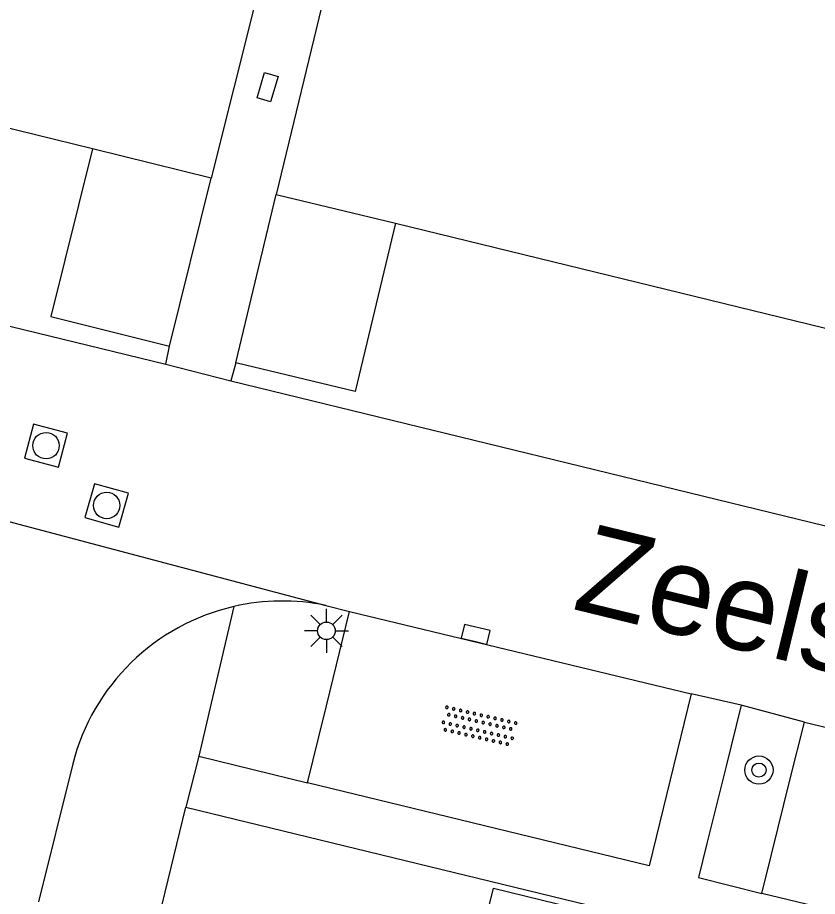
# Model space of a CAD drawing. Extents: x 125000 to 129004, y 397500 to 399008.
# Drawn here: x 126930.45 to 126953.11, y 398142.51 to 398167.42 of the extents above; entities that cross this region are included whole.
import ezdxf

# ---------------------------------------------------------------- set-up
doc = ezdxf.new("R2010")
doc.units = 0
for name, color, linetype in [('gg-afsc-hekwerk', 7, 'Continuous'), ('gg-anno-openbare ruimte label', 7, 'Continuous'), ('gg-bbg-bijgebouw', 7, 'Continuous'), ('gg-bbg-hoofdgebouw', 7, 'Continuous'), ('gg-knt-verharding', 7, 'Continuous'), ('gt-grn-weggrens', 7, 'Continuous'), ('gt-symb-boom', 7, 'Continuous'), ('gt-symb-kolk', 7, 'Continuous'), ('gt-symb-kolk center center', 7, 'Continuous'), ('gt-symb-lichtmast', 7, 'Continuous'), ('gt-symb-overige verharding', 7, 'Continuous'), ('gt-symb-rioolschacht', 7, 'Continuous')]:
    doc.layers.add(name, color=color, linetype=linetype)

# ---------------------------------------------------------------- blocks, each defined once
blk = doc.blocks.new('gt0-KOLKCC')
at = {"layer": 'gt-symb-kolk center center'}
blk.add_lwpolyline([(-0.375, 0.2), (0.375, 0.2), (0.375, -0.2), (-0.375, -0.2)], close=True, dxfattribs=at)
blk = doc.blocks.new('gt0-KOLK')
at = {"layer": 'gt-symb-kolk'}
blk.add_lwpolyline([(0, 0), (0.375, 0), (0.375, 0.4), (-0.375, 0.4), (-0.375, 0), (0, 0)], dxfattribs=at)
blk = doc.blocks.new('gt0-LMAST')
at = {"layer": 'gt-symb-lichtmast'}
for p, q in [((-0.005, 0.246), (-0.005, 0.621)), ((-0.182, 0.173), (-0.447, 0.438)), ((0.172, 0.173), (0.437, 0.438)), ((-0.255, -0.004), (-0.63, -0.004)), ((-0.182, -0.181), (-0.447, -0.446)), ((0.437, -0.446), (0.172, -0.181)), ((0.245, -0.004), (0.62, -0.004)), ((-0.005, -0.254), (-0.005, -0.629))]:
    blk.add_line(p, q, dxfattribs=at)
blk.add_circle((-0.005, -0.004), 0.25, dxfattribs=at)
blk = doc.blocks.new('gt0-RS')
at = {"layer": 'gt-symb-rioolschacht'}
blk.add_lwpolyline([(-0.5, -0.5), (0.5, -0.5), (0.5, 0.5), (-0.5, 0.5)], close=True, dxfattribs=at)
blk.add_circle((0, 0), 0.375, dxfattribs=at)
blk = doc.blocks.new('gt0-BOOM')
at = {"layer": 'gt-symb-boom'}
for radius in [0.4, 0.2]:
    blk.add_circle((0, 0), radius, dxfattribs=at)
blk = doc.blocks.new('gt0-OVH')
at = {"layer": 'gt-symb-overige verharding'}
for points in [[(-0.972, 0.298), (-0.967, 0.308), (-0.965, 0.319), (-0.966, 0.33), (-0.971, 0.34), (-0.978, 0.348), (-0.988, 0.353), (-0.999, 0.355), (-1.01, 0.354), (-1.02, 0.349), (-1.028, 0.342), (-1.033, 0.332), (-1.035, 0.321), (-1.034, 0.31), (-1.029, 0.3), (-1.022, 0.292), (-1.012, 0.287), (-1.001, 0.285), (-0.99, 0.286), (-0.98, 0.291)], [(-0.772, 0.298), (-0.767, 0.308), (-0.765, 0.319), (-0.766, 0.33), (-0.771, 0.34), (-0.778, 0.348), (-0.788, 0.353), (-0.799, 0.355), (-0.81, 0.354), (-0.82, 0.349), (-0.828, 0.342), (-0.833, 0.332), (-0.835, 0.321), (-0.834, 0.31), (-0.829, 0.3), (-0.822, 0.292), (-0.812, 0.287), (-0.801, 0.285), (-0.79, 0.286), (-0.78, 0.291)], [(-0.572, 0.298), (-0.567, 0.308), (-0.565, 0.319), (-0.566, 0.33), (-0.571, 0.34), (-0.578, 0.348), (-0.588, 0.353), (-0.599, 0.355), (-0.61, 0.354), (-0.62, 0.349), (-0.628, 0.342), (-0.633, 0.332), (-0.635, 0.321), (-0.634, 0.31), (-0.629, 0.3), (-0.622, 0.292), (-0.612, 0.287), (-0.601, 0.285), (-0.59, 0.286), (-0.58, 0.291)], [(-0.372, 0.298), (-0.367, 0.308), (-0.365, 0.319), (-0.366, 0.33), (-0.371, 0.34), (-0.378, 0.348), (-0.388, 0.353), (-0.399, 0.355), (-0.41, 0.354), (-0.42, 0.349), (-0.428, 0.342), (-0.433, 0.332), (-0.435, 0.321), (-0.434, 0.31), (-0.429, 0.3), (-0.422, 0.292), (-0.412, 0.287), (-0.401, 0.285), (-0.39, 0.286), (-0.38, 0.291)], [(-0.172, 0.298), (-0.167, 0.308), (-0.165, 0.319), (-0.166, 0.33), (-0.171, 0.34), (-0.178, 0.348), (-0.188, 0.353), (-0.199, 0.355), (-0.21, 0.354), (-0.22, 0.349), (-0.228, 0.342), (-0.233, 0.332), (-0.235, 0.321), (-0.234, 0.31), (-0.229, 0.3), (-0.222, 0.292), (-0.212, 0.287), (-0.201, 0.285), (-0.19, 0.286), (-0.18, 0.291)], [(0.028, 0.298), (0.033, 0.308), (0.035, 0.319), (0.034, 0.33), (0.029, 0.34), (0.022, 0.348), (0.012, 0.353), (0.001, 0.355), (-0.01, 0.354), (-0.02, 0.349), (-0.028, 0.342), (-0.033, 0.332), (-0.035, 0.321), (-0.034, 0.31), (-0.029, 0.3), (-0.022, 0.292), (-0.012, 0.287), (-0.001, 0.285), (0.01, 0.286), (0.02, 0.291)], [(0.228, 0.298), (0.233, 0.308), (0.235, 0.319), (0.234, 0.33), (0.229, 0.34), (0.222, 0.348), (0.212, 0.353), (0.201, 0.355), (0.19, 0.354), (0.18, 0.349), (0.172, 0.342), (0.167, 0.332), (0.165, 0.321), (0.166, 0.31), (0.171, 0.3), (0.178, 0.292), (0.188, 0.287), (0.199, 0.285), (0.21, 0.286), (0.22, 0.291)], [(0.428, 0.298), (0.433, 0.308), (0.435, 0.319), (0.434, 0.33), (0.429, 0.34), (0.422, 0.348), (0.412, 0.353), (0.401, 0.355), (0.39, 0.354), (0.38, 0.349), (0.372, 0.342), (0.367, 0.332), (0.365, 0.321), (0.366, 0.31), (0.371, 0.3), (0.378, 0.292), (0.388, 0.287), (0.399, 0.285), (0.41, 0.286), (0.42, 0.291)], [(0.628, 0.298), (0.633, 0.308), (0.635, 0.319), (0.634, 0.33), (0.629, 0.34), (0.622, 0.348), (0.612, 0.353), (0.601, 0.355), (0.59, 0.354), (0.58, 0.349), (0.572, 0.342), (0.567, 0.332), (0.565, 0.321), (0.566, 0.31), (0.571, 0.3), (0.578, 0.292), (0.588, 0.287), (0.599, 0.285), (0.61, 0.286), (0.62, 0.291)], [(0.828, 0.298), (0.833, 0.308), (0.835, 0.319), (0.834, 0.33), (0.829, 0.34), (0.822, 0.348), (0.812, 0.353), (0.801, 0.355), (0.79, 0.354), (0.78, 0.349), (0.772, 0.342), (0.767, 0.332), (0.765, 0.321), (0.766, 0.31), (0.771, 0.3), (0.778, 0.292), (0.788, 0.287), (0.799, 0.285), (0.81, 0.286), (0.82, 0.291)], [(1.028, 0.298), (1.033, 0.308), (1.035, 0.319), (1.034, 0.33), (1.029, 0.34), (1.022, 0.348), (1.012, 0.353), (1.001, 0.355), (0.99, 0.354), (0.98, 0.349), (0.972, 0.342), (0.967, 0.332), (0.965, 0.321), (0.966, 0.31), (0.971, 0.3), (0.978, 0.292), (0.988, 0.287), (0.999, 0.285), (1.01, 0.286), (1.02, 0.291)], [(-0.872, 0.106), (-0.867, 0.116), (-0.865, 0.126), (-0.866, 0.137), (-0.871, 0.147), (-0.878, 0.156), (-0.888, 0.161), (-0.899, 0.163), (-0.91, 0.162), (-0.92, 0.157), (-0.928, 0.15), (-0.933, 0.14), (-0.935, 0.129), (-0.934, 0.118), (-0.929, 0.108), (-0.922, 0.1), (-0.912, 0.095), (-0.901, 0.092), (-0.89, 0.094), (-0.88, 0.098)], [(-0.672, 0.106), (-0.667, 0.116), (-0.665, 0.126), (-0.666, 0.137), (-0.671, 0.147), (-0.678, 0.156), (-0.688, 0.161), (-0.699, 0.163), (-0.71, 0.162), (-0.72, 0.157), (-0.728, 0.15), (-0.733, 0.14), (-0.735, 0.129), (-0.734, 0.118), (-0.729, 0.108), (-0.722, 0.1), (-0.712, 0.095), (-0.701, 0.092), (-0.69, 0.094), (-0.68, 0.098)], [(-0.472, 0.106), (-0.467, 0.116), (-0.465, 0.126), (-0.466, 0.137), (-0.471, 0.147), (-0.478, 0.156), (-0.488, 0.161), (-0.499, 0.163), (-0.51, 0.162), (-0.52, 0.157), (-0.528, 0.15), (-0.533, 0.14), (-0.535, 0.129), (-0.534, 0.118), (-0.529, 0.108), (-0.522, 0.1), (-0.512, 0.095), (-0.501, 0.092), (-0.49, 0.094), (-0.48, 0.098)], [(-0.272, 0.106), (-0.267, 0.116), (-0.265, 0.126), (-0.266, 0.137), (-0.271, 0.147), (-0.278, 0.156), (-0.288, 0.161), (-0.299, 0.163), (-0.31, 0.162), (-0.32, 0.157), (-0.328, 0.15), (-0.333, 0.14), (-0.335, 0.129), (-0.334, 0.118), (-0.329, 0.108), (-0.322, 0.1), (-0.312, 0.095), (-0.301, 0.092), (-0.29, 0.094), (-0.28, 0.098)], [(-0.072, 0.106), (-0.067, 0.116), (-0.065, 0.126), (-0.066, 0.137), (-0.071, 0.147), (-0.078, 0.156), (-0.088, 0.161), (-0.099, 0.163), (-0.11, 0.162), (-0.12, 0.157), (-0.128, 0.15), (-0.133, 0.14), (-0.135, 0.129), (-0.134, 0.118), (-0.129, 0.108), (-0.122, 0.1), (-0.112, 0.095), (-0.101, 0.092), (-0.09, 0.094), (-0.08, 0.098)], [(0.128, 0.106), (0.133, 0.116), (0.135, 0.126), (0.134, 0.137), (0.129, 0.147), (0.122, 0.156), (0.112, 0.161), (0.101, 0.163), (0.09, 0.162), (0.08, 0.157), (0.072, 0.15), (0.067, 0.14), (0.065, 0.129), (0.066, 0.118), (0.071, 0.108), (0.078, 0.1), (0.088, 0.095), (0.099, 0.092), (0.11, 0.094), (0.12, 0.098)], [(0.328, 0.106), (0.333, 0.116), (0.335, 0.126), (0.334, 0.137), (0.329, 0.147), (0.322, 0.156), (0.312, 0.161), (0.301, 0.163), (0.29, 0.162), (0.28, 0.157), (0.272, 0.15), (0.267, 0.14), (0.265, 0.129), (0.266, 0.118), (0.271, 0.108), (0.278, 0.1), (0.288, 0.095), (0.299, 0.092), (0.31, 0.094), (0.32, 0.098)], [(0.528, 0.106), (0.533, 0.116), (0.535, 0.126), (0.534, 0.137), (0.529, 0.147), (0.522, 0.156), (0.512, 0.161), (0.501, 0.163), (0.49, 0.162), (0.48, 0.157), (0.472, 0.15), (0.467, 0.14), (0.465, 0.129), (0.466, 0.118), (0.471, 0.108), (0.478, 0.1), (0.488, 0.095), (0.499, 0.092), (0.51, 0.094), (0.52, 0.098)], [(0.728, 0.106), (0.733, 0.116), (0.735, 0.126), (0.734, 0.137), (0.729, 0.147), (0.722, 0.156), (0.712, 0.161), (0.701, 0.163), (0.69, 0.162), (0.68, 0.157), (0.672, 0.15), (0.667, 0.14), (0.665, 0.129), (0.666, 0.118), (0.671, 0.108), (0.678, 0.1), (0.688, 0.095), (0.699, 0.092), (0.71, 0.094), (0.72, 0.098)], [(0.928, 0.106), (0.933, 0.116), (0.935, 0.126), (0.934, 0.137), (0.929, 0.147), (0.922, 0.156), (0.912, 0.161), (0.901, 0.163), (0.89, 0.162), (0.88, 0.157), (0.872, 0.15), (0.867, 0.14), (0.865, 0.129), (0.866, 0.118), (0.871, 0.108), (0.878, 0.1), (0.888, 0.095), (0.899, 0.092), (0.91, 0.094), (0.92, 0.098)], [(-0.972, -0.142), (-0.967, -0.132), (-0.965, -0.121), (-0.966, -0.11), (-0.971, -0.1), (-0.978, -0.092), (-0.988, -0.087), (-0.999, -0.085), (-1.01, -0.086), (-1.02, -0.091), (-1.028, -0.098), (-1.033, -0.108), (-1.035, -0.119), (-1.034, -0.13), (-1.029, -0.14), (-1.022, -0.148), (-1.012, -0.153), (-1.001, -0.155), (-0.99, -0.154), (-0.98, -0.149)], [(-0.772, -0.142), (-0.767, -0.132), (-0.765, -0.121), (-0.766, -0.11), (-0.771, -0.1), (-0.778, -0.092), (-0.788, -0.087), (-0.799, -0.085), (-0.81, -0.086), (-0.82, -0.091), (-0.828, -0.098), (-0.833, -0.108), (-0.835, -0.119), (-0.834, -0.13), (-0.829, -0.14), (-0.822, -0.148), (-0.812, -0.153), (-0.801, -0.155), (-0.79, -0.154), (-0.78, -0.149)], [(-0.572, -0.142), (-0.567, -0.132), (-0.565, -0.121), (-0.566, -0.11), (-0.571, -0.1), (-0.578, -0.092), (-0.588, -0.087), (-0.599, -0.085), (-0.61, -0.086), (-0.62, -0.091), (-0.628, -0.098), (-0.633, -0.108), (-0.635, -0.119), (-0.634, -0.13), (-0.629, -0.14), (-0.622, -0.148), (-0.612, -0.153), (-0.601, -0.155), (-0.59, -0.154), (-0.58, -0.149)], [(-0.372, -0.142), (-0.367, -0.132), (-0.365, -0.121), (-0.366, -0.11), (-0.371, -0.1), (-0.378, -0.092), (-0.388, -0.087), (-0.399, -0.085), (-0.41, -0.086), (-0.42, -0.091), (-0.428, -0.098), (-0.433, -0.108), (-0.435, -0.119), (-0.434, -0.13), (-0.429, -0.14), (-0.422, -0.148), (-0.412, -0.153), (-0.401, -0.155), (-0.39, -0.154), (-0.38, -0.149)], [(-0.172, -0.142), (-0.167, -0.132), (-0.165, -0.121), (-0.166, -0.11), (-0.171, -0.1), (-0.178, -0.092), (-0.188, -0.087), (-0.199, -0.085), (-0.21, -0.086), (-0.22, -0.091), (-0.228, -0.098), (-0.233, -0.108), (-0.235, -0.119), (-0.234, -0.13), (-0.229, -0.14), (-0.222, -0.148), (-0.212, -0.153), (-0.201, -0.155), (-0.19, -0.154), (-0.18, -0.149)], [(0.028, -0.142), (0.033, -0.132), (0.035, -0.121), (0.034, -0.11), (0.029, -0.1), (0.022, -0.092), (0.012, -0.087), (0.001, -0.085), (-0.01, -0.086), (-0.02, -0.091), (-0.028, -0.098), (-0.033, -0.108), (-0.035, -0.119), (-0.034, -0.13), (-0.029, -0.14), (-0.022, -0.148), (-0.012, -0.153), (-0.001, -0.155), (0.01, -0.154), (0.02, -0.149)], [(0.228, -0.142), (0.233, -0.132), (0.235, -0.121), (0.234, -0.11), (0.229, -0.1), (0.222, -0.092), (0.212, -0.087), (0.201, -0.085), (0.19, -0.086), (0.18, -0.091), (0.172, -0.098), (0.167, -0.108), (0.165, -0.119), (0.166, -0.13), (0.171, -0.14), (0.178, -0.148), (0.188, -0.153), (0.199, -0.155), (0.21, -0.154), (0.22, -0.149)], [(0.428, -0.142), (0.433, -0.132), (0.435, -0.121), (0.434, -0.11), (0.429, -0.1), (0.422, -0.092), (0.412, -0.087), (0.401, -0.085), (0.39, -0.086), (0.38, -0.091), (0.372, -0.098), (0.367, -0.108), (0.365, -0.119), (0.366, -0.13), (0.371, -0.14), (0.378, -0.148), (0.388, -0.153), (0.399, -0.155), (0.41, -0.154), (0.42, -0.149)], [(0.628, -0.142), (0.633, -0.132), (0.635, -0.121), (0.634, -0.11), (0.629, -0.1), (0.622, -0.092), (0.612, -0.087), (0.601, -0.085), (0.59, -0.086), (0.58, -0.091), (0.572, -0.098), (0.567, -0.108), (0.565, -0.119), (0.566, -0.13), (0.571, -0.14), (0.578, -0.148), (0.588, -0.153), (0.599, -0.155), (0.61, -0.154), (0.62, -0.149)], [(0.828, -0.142), (0.833, -0.132), (0.835, -0.121), (0.834, -0.11), (0.829, -0.1), (0.822, -0.092), (0.812, -0.087), (0.801, -0.085), (0.79, -0.086), (0.78, -0.091), (0.772, -0.098), (0.767, -0.108), (0.765, -0.119), (0.766, -0.13), (0.771, -0.14), (0.778, -0.148), (0.788, -0.153), (0.799, -0.155), (0.81, -0.154), (0.82, -0.149)], [(1.028, -0.142), (1.033, -0.132), (1.035, -0.121), (1.034, -0.11), (1.029, -0.1), (1.022, -0.092), (1.012, -0.087), (1.001, -0.085), (0.99, -0.086), (0.98, -0.091), (0.972, -0.098), (0.967, -0.108), (0.965, -0.119), (0.966, -0.13), (0.971, -0.14), (0.978, -0.148), (0.988, -0.153), (0.999, -0.155), (1.01, -0.154), (1.02, -0.149)], [(-0.872, -0.334), (-0.867, -0.324), (-0.865, -0.314), (-0.866, -0.303), (-0.871, -0.293), (-0.878, -0.284), (-0.888, -0.279), (-0.899, -0.277), (-0.91, -0.278), (-0.92, -0.283), (-0.928, -0.29), (-0.933, -0.3), (-0.935, -0.311), (-0.934, -0.322), (-0.929, -0.332), (-0.922, -0.34), (-0.912, -0.345), (-0.901, -0.348), (-0.89, -0.346), (-0.88, -0.342)], [(-0.672, -0.334), (-0.667, -0.324), (-0.665, -0.314), (-0.666, -0.303), (-0.671, -0.293), (-0.678, -0.284), (-0.688, -0.279), (-0.699, -0.277), (-0.71, -0.278), (-0.72, -0.283), (-0.728, -0.29), (-0.733, -0.3), (-0.735, -0.311), (-0.734, -0.322), (-0.729, -0.332), (-0.722, -0.34), (-0.712, -0.345), (-0.701, -0.348), (-0.69, -0.346), (-0.68, -0.342)], [(-0.472, -0.334), (-0.467, -0.324), (-0.465, -0.314), (-0.466, -0.303), (-0.471, -0.293), (-0.478, -0.284), (-0.488, -0.279), (-0.499, -0.277), (-0.51, -0.278), (-0.52, -0.283), (-0.528, -0.29), (-0.533, -0.3), (-0.535, -0.311), (-0.534, -0.322), (-0.529, -0.332), (-0.522, -0.34), (-0.512, -0.345), (-0.501, -0.348), (-0.49, -0.346), (-0.48, -0.342)], [(-0.272, -0.334), (-0.267, -0.324), (-0.265, -0.314), (-0.266, -0.303), (-0.271, -0.293), (-0.278, -0.284), (-0.288, -0.279), (-0.299, -0.277), (-0.31, -0.278), (-0.32, -0.283), (-0.328, -0.29), (-0.333, -0.3), (-0.335, -0.311), (-0.334, -0.322), (-0.329, -0.332), (-0.322, -0.34), (-0.312, -0.345), (-0.301, -0.348), (-0.29, -0.346), (-0.28, -0.342)], [(-0.072, -0.334), (-0.067, -0.324), (-0.065, -0.314), (-0.066, -0.303), (-0.071, -0.293), (-0.078, -0.284), (-0.088, -0.279), (-0.099, -0.277), (-0.11, -0.278), (-0.12, -0.283), (-0.128, -0.29), (-0.133, -0.3), (-0.135, -0.311), (-0.134, -0.322), (-0.129, -0.332), (-0.122, -0.34), (-0.112, -0.345), (-0.101, -0.348), (-0.09, -0.346), (-0.08, -0.342)], [(0.128, -0.334), (0.133, -0.324), (0.135, -0.314), (0.134, -0.303), (0.129, -0.293), (0.122, -0.284), (0.112, -0.279), (0.101, -0.277), (0.09, -0.278), (0.08, -0.283), (0.072, -0.29), (0.067, -0.3), (0.065, -0.311), (0.066, -0.322), (0.071, -0.332), (0.078, -0.34), (0.088, -0.345), (0.099, -0.348), (0.11, -0.346), (0.12, -0.342)], [(0.328, -0.334), (0.333, -0.324), (0.335, -0.314), (0.334, -0.303), (0.329, -0.293), (0.322, -0.284), (0.312, -0.279), (0.301, -0.277), (0.29, -0.278), (0.28, -0.283), (0.272, -0.29), (0.267, -0.3), (0.265, -0.311), (0.266, -0.322), (0.271, -0.332), (0.278, -0.34), (0.288, -0.345), (0.299, -0.348), (0.31, -0.346), (0.32, -0.342)], [(0.528, -0.334), (0.533, -0.324), (0.535, -0.314), (0.534, -0.303), (0.529, -0.293), (0.522, -0.284), (0.512, -0.279), (0.501, -0.277), (0.49, -0.278), (0.48, -0.283), (0.472, -0.29), (0.467, -0.3), (0.465, -0.311), (0.466, -0.322), (0.471, -0.332), (0.478, -0.34), (0.488, -0.345), (0.499, -0.348), (0.51, -0.346), (0.52, -0.342)], [(0.728, -0.334), (0.733, -0.324), (0.735, -0.314), (0.734, -0.303), (0.729, -0.293), (0.722, -0.284), (0.712, -0.279), (0.701, -0.277), (0.69, -0.278), (0.68, -0.283), (0.672, -0.29), (0.667, -0.3), (0.665, -0.311), (0.666, -0.322), (0.671, -0.332), (0.678, -0.34), (0.688, -0.345), (0.699, -0.348), (0.71, -0.346), (0.72, -0.342)], [(0.928, -0.334), (0.933, -0.324), (0.935, -0.314), (0.934, -0.303), (0.929, -0.293), (0.922, -0.284), (0.912, -0.279), (0.901, -0.277), (0.89, -0.278), (0.88, -0.283), (0.872, -0.29), (0.867, -0.3), (0.865, -0.311), (0.866, -0.322), (0.871, -0.332), (0.878, -0.34), (0.888, -0.345), (0.899, -0.348), (0.91, -0.346), (0.92, -0.342)]]:
    blk.add_lwpolyline(points, close=True, dxfattribs=at)

msp = doc.modelspace()

# ---------------------------------------------------------------- linework, layer by layer
at = {"layer": 'gg-afsc-hekwerk'}
for p, q in [((126938.451, 398172.909), (126935.933, 398162.864)), ((126940.206, 398172.478), (126937.773, 398162.4)), ((126932.568, 398163.701), (126918.838, 398167.047)), ((126941.153, 398161.59), (126955.029, 398158.203))]:
    msp.add_line(p, q, dxfattribs=at)
at = {"layer": 'gg-bbg-bijgebouw'}
for p, q in [((126935.933, 398162.864), (126932.568, 398163.701)), ((126934.751, 398158.109), (126935.933, 398162.864)), ((126936.63, 398157.636), (126937.773, 398162.4)), ((126937.773, 398162.4), (126941.153, 398161.59))]:
    msp.add_line(p, q, dxfattribs=at)
for points in [[(126932.568, 398163.701), (126931.386, 398158.946), (126934.751, 398158.109)], [(126941.153, 398161.59), (126940.01, 398156.825), (126936.63, 398157.636)]]:
    msp.add_lwpolyline(points, dxfattribs=at)
at = {"layer": 'gg-bbg-hoofdgebouw'}
msp.add_lwpolyline([(126942.994, 398138.933), (126943.928, 398142.749), (126951.613, 398140.868), (126950.67, 398136.974), (126949.248, 398137.318)], dxfattribs=at)
at = {"layer": 'gg-knt-verharding'}
for p, q in [((126903.742, 398165.101), (126934.645, 398157.597)), ((126934.645, 398157.597), (126934.751, 398158.109)), ((126936.63, 398157.636), (126936.489, 398157.126)), ((126934.645, 398157.597), (126936.489, 398157.126)), ((126936.489, 398157.126), (126977.555, 398147.095)), ((126936.571, 398150.727), (126936.084, 398148.635)), ((126939.18, 398150.759), (126939.847, 398150.583)), ((126939.195, 398147.911), (126939.847, 398150.583)), ((126939.847, 398150.583), (126949.53, 398148.256)), ((126936.084, 398148.635), (126935.934, 398147.991)), ((126950.949, 398147.93), (126949.53, 398148.256)), ((126935.934, 398147.991), (126935.583, 398146.485)), ((126938.982, 398147.038), (126939.195, 398147.911)), ((126950.949, 398147.93), (126950.521, 398146.198)), ((126952.738, 398147.451), (126950.949, 398147.93)), ((126952.338, 398145.839), (126952.738, 398147.451)), ((126952.738, 398147.451), (126959.747, 398145.768)), ((126938.664, 398145.734), (126938.982, 398147.038)), ((126935.583, 398146.485), (126938.664, 398145.734)), ((126932.009, 398146.268), (126931.04, 398142.356)), ((126950.521, 398146.198), (126949.979, 398144.007)), ((126951.808, 398143.7), (126952.338, 398145.839)), ((126918.75, 398077.612), (126935.212, 398145.039)), ((126935.212, 398145.039), (126951.645, 398141.051)), ((126951.534, 398142.594), (126951.808, 398143.7))]:
    msp.add_line(p, q, dxfattribs=at)
for points in [[(126949.53, 398148.256), (126948.338, 398143.382), (126938.664, 398145.734)], [(126959.747, 398145.768), (126958.556, 398140.904), (126951.534, 398142.594)], [(126949.979, 398144.007), (126949.741, 398143.046), (126951.534, 398142.594)]]:
    msp.add_lwpolyline(points, dxfattribs=at)
for centre, radius, start, end in [((126937.947, 398144.756), 6.128, 102.9775, 165.7142), ((126937.949, 398144.737), 6.147, 78.4485, 102.9569)]:
    msp.add_arc(centre, radius, start, end, dxfattribs=at)
at = {"layer": 'gt-grn-weggrens'}
for p, q in [((126928.115, 398153.682), (126939.18, 398150.759)), ((126935.583, 398146.485), (126935.212, 398145.039))]:
    msp.add_line(p, q, dxfattribs=at)

# ---------------------------------------------------------------- block references
at = {"layer": 'gt-symb-boom'}
msp.add_blockref('gt0-BOOM', (126951.451, 398146.092), dxfattribs=at)
at = {"layer": 'gt-symb-kolk', "rotation": -13.388385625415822}
msp.add_blockref('gt0-KOLK', (126943.378, 398149.742), dxfattribs=at)
at = {"layer": 'gt-symb-kolk center center', "rotation": 73.64780192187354}
msp.add_blockref('gt0-KOLKCC', (126937.529, 398165.446), dxfattribs=at)
at = {"layer": 'gt-symb-lichtmast'}
msp.add_blockref('gt0-LMAST', (126939.201, 398150.042), dxfattribs=at)
at = {"layer": 'gt-symb-overige verharding', "rotation": -12.938810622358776}
msp.add_blockref('gt0-OVH', (126943.512, 398147.335), dxfattribs=at)
at = {"layer": 'gt-symb-rioolschacht'}
for p, rotation in [((126931.251, 398155.286), 165.28847626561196), ((126932.97, 398153.591), -105.77248157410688)]:
    msp.add_blockref('gt0-RS', p, dxfattribs=dict(at, rotation=rotation))

# ---------------------------------------------------------------- texts
at = {"layer": 'gg-anno-openbare ruimte label'}
msp.add_text('Zeelststraat', height=2.5, rotation=346.3, dxfattribs=at).set_placement((126946.125, 398150.668))

doc.saveas('drawing.dxf')
